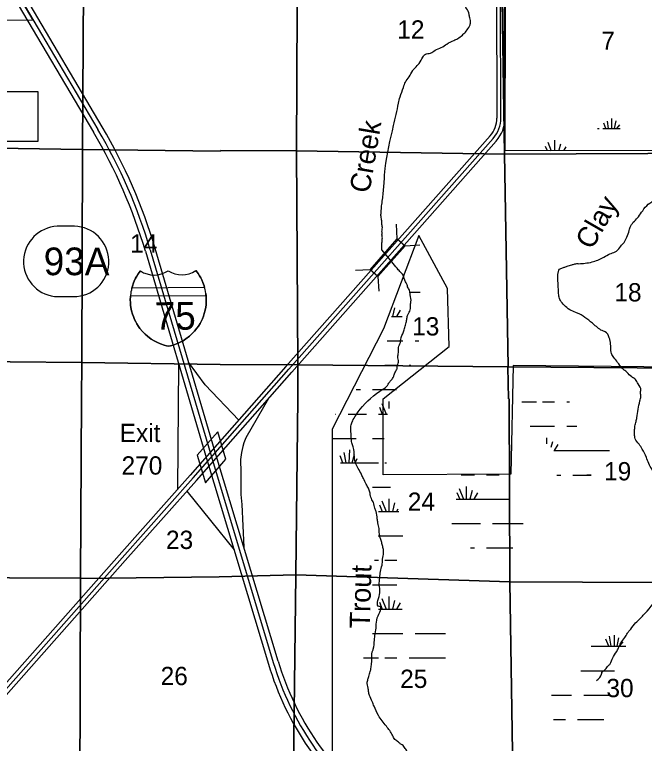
# Model space of a CAD drawing. Extents: x 380424 to 701066, y 1117407 to 1412949.
# Drawn here: x 530309 to 545820, y 1369950 to 1387886 of the extents above; entities that cross this region are included whole.
import ezdxf

# ---------------------------------------------------------------- set-up
doc = ezdxf.new("R2010")
doc.units = 0
for name, color, linetype in [('Bridges and Drawbridges County Highways', 7, 'Continuous'), ('Cities Incorporated Area', 7, 'Continuous'), ('County Route Divided Highway Outline and Fill', 7, 'Continuous'), ('County Routes Highway Center Lines', 7, 'Continuous'), ('Interstate Divided Highway Outline and Fill', 7, 'Continuous'), ('Interstate Highway Center Lines', 7, 'Continuous'), ('Interstate Ramps', 7, 'Continuous'), ('Interstates Related Text', 7, 'Continuous'), ('Masks for Road Features', 7, 'Continuous'), ('Narrow River Creek and Branch and Slough', 7, 'Continuous'), ('Narrow River Creek and Branch and Slough Text', 7, 'Continuous'), ('Roadshields Interstates', 7, 'Continuous'), ('Section Lines', 7, 'Continuous'), ('Section Numbers', 7, 'Continuous'), ('Swamps', 7, 'Continuous'), ('Township  and Range lines', 7, 'Continuous')]:
    doc.layers.add(name, color=color, linetype=linetype)

msp = doc.modelspace()

# ---------------------------------------------------------------- linework, layer by layer
at = {"layer": 'Bridges and Drawbridges County Highways'}
for p, q in [((539734, 1382365), (539712, 1382726)), ((539926, 1382195), (540287, 1382216)), ((539062, 1381607), (538701, 1381586)), ((539254, 1381438), (539276, 1381076))]:
    msp.add_line(p, q, dxfattribs=at)
msp.add_lwpolyline([(539062, 1381607), (539734, 1382365), (539926, 1382195), (539254, 1381438)], close=True, dxfattribs=at)
at = {"layer": 'Cities Incorporated Area'}
for points in [[(528830, 1392097), (528778, 1393430), (530924, 1393406), (530924, 1395182), (531177, 1395181), (531365, 1395181), (535264, 1395165), (535263, 1393991), (539770, 1393991), (539777, 1395156), (542403, 1395155), (542384, 1384546), (555774, 1384527), (555774, 1389875), (554734, 1389890), (554727, 1390413), (553426, 1390420), (552873, 1389914), (552927, 1395153), (572400, 1395149)], [(519001, 1373755), (521574, 1379045), (522696, 1379043), (523025, 1379596), (524154, 1379596), (524154, 1380812), (526832, 1380817), (526844, 1382202), (528060, 1382202), (528061, 1383504), (529275, 1383505), (529270, 1384771), (530889, 1384771), (530889, 1385981), (529270, 1385981), (529290, 1387758), (530767, 1387752), (529457, 1389968)], [(557462, 1379305), (555882, 1379949), (552889, 1379971), (552245, 1379151), (542588, 1379248), (542530, 1376577), (539389, 1376557), (539389, 1378431), (541008, 1379720), (540969, 1381145), (540267, 1382453), (539395, 1380151), (538128, 1377685), (538127, 1369287)]]:
    msp.add_lwpolyline(points, dxfattribs=at)
at = {"layer": 'County Route Divided Highway Outline and Fill'}
msp.add_line((542384, 1385340), (542352, 1397775), dxfattribs=at)
for points in [[(542352, 1397775), (542152, 1397775), (542184, 1385340)], [(542020, 1384906), (536989, 1379222), (534636, 1376550), (532882, 1374583), (522767, 1363155)], [(522917, 1363023), (533032, 1374450), (534786, 1376417), (537139, 1379090), (542170, 1384773)]]:
    msp.add_lwpolyline(points, dxfattribs=at)
for radius, end in [(652, 0.1463), (852, 0.1462)]:
    msp.add_arc((541532, 1385338), radius, 318.4852, end, dxfattribs=at)
at = {"layer": 'County Routes Highway Center Lines'}
msp.add_line((542284, 1385340), (542252, 1397775), dxfattribs=at)
msp.add_lwpolyline([(522842, 1363089), (532957, 1374516), (534711, 1376483), (537064, 1379156), (542095, 1384840)], dxfattribs=at)
msp.add_arc((541532, 1385338), 752, 318.4852, 0.1455, dxfattribs=at)
at = {"layer": 'Interstate Divided Highway Outline and Fill'}
for p, q in [((532469, 1385120), (529565, 1390032)), ((529350, 1389905), (532253, 1384993))]:
    msp.add_line(p, q, dxfattribs=at)
for points in [[(533530, 1382061), (535036, 1376964), (536560, 1371901)], [(536800, 1371973), (535275, 1377036), (533770, 1382132)]]:
    msp.add_lwpolyline(points, dxfattribs=at)
for centre, radius, start, end in [((521063, 1378377), 13250, 16.4599, 30.5911), ((521063, 1378377), 13000, 16.4599, 30.5911), ((543698, 1374050), 7454, 196.7566, 232.0351), ((543698, 1374050), 7204, 196.7566, 232.0351)]:
    msp.add_arc(centre, radius, start, end, dxfattribs=at)
at = {"layer": 'Interstate Highway Center Lines'}
msp.add_line((529457, 1389968), (532361, 1385057), dxfattribs=at)
msp.add_lwpolyline([(533650, 1382096), (535156, 1377000), (536680, 1371937)], dxfattribs=at)
for centre, radius, start, end in [((521063, 1378377), 13125, 16.4599, 30.5911), ((543698, 1374050), 7329, 196.7566, 232.0351)]:
    msp.add_arc(centre, radius, start, end, dxfattribs=at)
at = {"layer": 'Interstate Ramps'}
for points in [[(534330, 1376206), (534355, 1379268)], [(535830, 1377906), (535003, 1378772), (534596, 1379334)], [(536565, 1378438), (536003, 1377474), (535957, 1377346), (535931, 1377253), (535894, 1377111), (535872, 1376939), (535879, 1376621), (535883, 1376383), (535883, 1376073), (535903, 1375830), (535954, 1374783)], [(534553, 1376156), (535713, 1374714)]]:
    msp.add_lwpolyline(points, dxfattribs=at)
at = {"layer": 'Masks for Road Features'}
msp.add_lwpolyline([(534804, 1377043), (535007, 1376366), (535513, 1376941), (535311, 1377620)], close=True, dxfattribs=at)
at = {"layer": 'Narrow River Creek and Branch and Slough'}
for p, q in [((539441, 1381990), (539349, 1382100)), ((539635, 1381757), (539441, 1381990))]:
    msp.add_line(p, q, dxfattribs=at)
for points in [[(541412, 1387452), (541492, 1387568), (541529, 1387632), (541534, 1387674), (541539, 1387737), (541518, 1387806), (541502, 1387890), (541439, 1388038), (541412, 1388080), (541412, 1388091), (541370, 1388212), (541354, 1388271), (541344, 1388292), (541349, 1388323), (541360, 1388392), (541376, 1388392), (541397, 1388450), (541391, 1388466), (541386, 1388482), (541354, 1388524), (541332, 1388543), (541307, 1388561), (541217, 1388587), (541080, 1388682), (541011, 1388767), (540953, 1388867), (540927, 1388920), (540869, 1389047), (540837, 1389105), (540816, 1389174), (540805, 1389247), (540800, 1389343), (540805, 1389395), (540826, 1389501), (540837, 1389538), (540847, 1389559), (540837, 1389686), (540821, 1389717), (540816, 1389781), (540805, 1389823), (540789, 1389918), (540758, 1390224), (540726, 1390467), (540684, 1390599), (540678, 1390663), (540657, 1390753), (540615, 1390848), (540573, 1390922), (540509, 1391080), (540399, 1391244), (540219, 1391423), (540119, 1391598), (540013, 1391772), (539886, 1391893), (539833, 1391967), (539775, 1391994), (539712, 1392078), (539659, 1392115), (539591, 1392252), (539569, 1392332), (539546, 1392394), (539517, 1392432), (539416, 1392532), (539300, 1392664), (539231, 1392743), (539168, 1392802), (539110, 1392886), (539062, 1392976), (539041, 1393050), (539025, 1393108), (539010, 1393140), (539010, 1393214), (538994, 1393256), (538967, 1393330), (538930, 1393435), (538919, 1393512), (538930, 1393625), (538941, 1393678), (538967, 1393789), (538994, 1393842), (539004, 1393874), (539015, 1393889), (539031, 1393926), (539031, 1393990), (539036, 1394080), (539010, 1394175), (539004, 1394322), (539015, 1394396), (539026, 1394470), (539036, 1394555), (539073, 1394634), (539121, 1394729), (539179, 1394824), (539237, 1394925), (539330, 1394970), (539436, 1395005), (539477, 1395027)], [(539349, 1382100), (539356, 1382269), (539364, 1382370), (539364, 1382417), (539356, 1382464), (539364, 1382518), (539356, 1382549), (539364, 1382612), (539364, 1382674), (539356, 1382723), (539353, 1382736), (539348, 1382836), (539332, 1382945), (539337, 1383032), (539341, 1383103), (539358, 1383254), (539379, 1383412), (539411, 1383766), (539437, 1384099), (539643, 1385155), (539765, 1385704), (539802, 1385862), (539886, 1386095), (539934, 1386227), (540024, 1386354), (540113, 1386507), (540171, 1386575), (540272, 1386686), (540362, 1386839), (540425, 1386908), (540552, 1386940), (540663, 1387008), (540816, 1387077), (540953, 1387162), (541127, 1387251), (541222, 1387294), (541337, 1387383), (541412, 1387452)], [(545571, 1372883), (545698, 1373005), (545883, 1373205), (546268, 1373707), (546453, 1374018), (546484, 1374119), (546495, 1374235), (546484, 1374477), (546474, 1374736), (546469, 1374799), (546437, 1374942), (546416, 1374989), (546374, 1375063), (546342, 1375164), (546331, 1375227), (546316, 1375449), (546305, 1375602), (546300, 1375744), (546294, 1375850), (546289, 1375945), (546252, 1376140), (546236, 1376283), (546189, 1376378), (546162, 1376441), (546089, 1376541), (546036, 1376647), (546004, 1376694), (545867, 1376990), (545767, 1377191), (545687, 1377312), (545592, 1377449), (545577, 1377560), (545577, 1377644), (545587, 1377761), (545614, 1377871), (545635, 1377966), (545666, 1378172), (545709, 1378378), (545735, 1378494), (545724, 1378616), (545730, 1378642), (545666, 1378795), (545598, 1378906), (545561, 1378938), (545545, 1378948), (545508, 1378969), (545392, 1379080), (545323, 1379138), (545276, 1379180), (545160, 1379328), (545065, 1379444), (545007, 1379545), (544991, 1379692), (544975, 1379856), (544954, 1379935), (544853, 1380078), (544811, 1380094), (544584, 1380252), (544400, 1380400), (544210, 1380521), (544130, 1380553), (543983, 1380621), (543840, 1380738), (543750, 1380848), (543713, 1380959), (543703, 1381086), (543692, 1381271), (543703, 1381561), (543729, 1381619), (543761, 1381640), (543845, 1381667), (543914, 1381693), (544030, 1381725), (544104, 1381751), (544204, 1381756), (544357, 1381767), (544532, 1381798), (544669, 1381846), (544864, 1381941), (545001, 1382010), (545128, 1382062), (545239, 1382189), (545318, 1382279), (545387, 1382411), (545445, 1382574), (545482, 1382685), (545571, 1382801), (545672, 1382912), (545777, 1383060), (545914, 1383218), (546078, 1383340), (546263, 1383630), (546368, 1383762), (546448, 1383905), (546495, 1384063), (546522, 1384184), (546537, 1384285)], [(539306, 1374066), (539327, 1374219), (539364, 1374372), (539369, 1374488), (539396, 1374636), (539390, 1374726), (539369, 1374821), (539343, 1374916), (539327, 1374968), (539301, 1375058), (539285, 1375238), (539258, 1375375), (539242, 1375480), (539211, 1375655), (539184, 1375739), (539147, 1375876), (539126, 1375918), (539074, 1376040), (539058, 1376130), (539021, 1376230), (538968, 1376330), (538899, 1376467), (538852, 1376568), (538773, 1376715), (538704, 1376847), (538678, 1376990), (538651, 1377249), (538614, 1377349), (538604, 1377418), (538593, 1377623), (538593, 1377761), (538620, 1377861), (538651, 1377919), (538730, 1378051), (538820, 1378172), (539380, 1378668), (539491, 1378758), (539533, 1378832), (539591, 1378901), (539638, 1378969), (539665, 1379043), (539718, 1379149), (539733, 1379180), (539733, 1379217), (539760, 1379334), (539755, 1379407), (539749, 1379465), (539760, 1379566), (539765, 1379656), (539770, 1379724), (539807, 1379798), (539818, 1379888), (539886, 1380078), (539918, 1380183), (539955, 1380310), (539971, 1380405), (539992, 1380500), (540050, 1380621), (540061, 1380769), (540071, 1380817), (540050, 1380991), (540024, 1381123), (539998, 1381160), (539966, 1381255), (539934, 1381308), (539876, 1381477), (539800, 1381563), (539759, 1381608), (539635, 1381757)], [(544090, 1364909), (544215, 1365204), (544368, 1365473), (544436, 1365642), (544457, 1365752), (544457, 1365858), (544457, 1365937), (544436, 1366053), (544410, 1366148), (544373, 1366212), (544320, 1366375), (544267, 1366460), (544183, 1366555), (544114, 1366634), (544067, 1366703), (544030, 1366776), (543940, 1366887), (543872, 1366972), (543782, 1367040), (543697, 1367104), (543682, 1367130), (543565, 1367204), (543481, 1367252), (543365, 1367310), (543233, 1367383), (543069, 1367447), (543006, 1367484), (542895, 1367526), (542826, 1367558), (542599, 1367579), (542446, 1367605), (542362, 1367610), (542214, 1367626), (542072, 1367653), (541882, 1367700), (541702, 1367769), (541586, 1367811), (541480, 1367853), (541364, 1367954), (541243, 1368049), (541037, 1368196), (540884, 1368307), (540694, 1368381), (540609, 1368439), (540441, 1368571), (540324, 1368640), (540229, 1368719), (540198, 1368756), (540134, 1368993), (540103, 1369120), (540071, 1369231), (540034, 1369321), (540008, 1369463), (539971, 1369722), (539971, 1369764), (539913, 1369848), (539876, 1369896), (539823, 1369928), (539765, 1369980), (539675, 1370049), (539617, 1370149), (539464, 1370371), (539269, 1370640), (539163, 1370867), (539116, 1370978), (539052, 1371131), (539026, 1371226), (539015, 1371311), (538994, 1371458), (539005, 1371506), (539031, 1371596), (539068, 1371722), (539079, 1371764), (539095, 1371881), (539105, 1371960), (539116, 1372203), (539142, 1372271), (539169, 1372488), (539190, 1372646), (539216, 1372836), (539242, 1373042), (539295, 1373322), (539290, 1373322), (539295, 1373612), (539301, 1373770), (539290, 1373844), (539295, 1373960), (539306, 1374066)], [(544642, 1371501), (544764, 1371654), (544774, 1371696), (544859, 1371775), (544933, 1371865), (544954, 1371881), (544991, 1371944), (545059, 1372092), (545160, 1372255), (545181, 1372303), (545239, 1372419), (545334, 1372556), (545402, 1372662), (545450, 1372725), (545571, 1372883)]]:
    msp.add_spline(points, degree=3, dxfattribs=at)
at = {"layer": 'Roadshields Interstates'}
for p, q in [((531784, 1382677), (531359, 1382677)), ((534988, 1381168), (533197, 1381157)), ((533197, 1381157), (533199, 1381163)), ((535025, 1380968), (533163, 1380957)), ((535019, 1381018), (535025, 1380968)), ((531292, 1380949), (531844, 1380949))]:
    msp.add_line(p, q, dxfattribs=at)
for points in [[(533406, 1381579), (533375, 1381537), (533355, 1381508), (533317, 1381447), (533289, 1381397), (533266, 1381350), (533237, 1381281), (533209, 1381201), (533190, 1381130), (533185, 1381107)], [(533199, 1381163), (533197, 1381157), (533209, 1381201), (533237, 1381281), (533266, 1381350), (533289, 1381397), (533317, 1381447), (533355, 1381508), (533375, 1381537), (533406, 1381579)], [(535001, 1381118), (534996, 1381140), (534976, 1381211), (534947, 1381291), (534917, 1381359), (534894, 1381406), (534865, 1381456), (534827, 1381517), (534806, 1381546), (534774, 1381587)], [(534774, 1381587), (534806, 1381546), (534827, 1381517), (534865, 1381456), (534894, 1381406), (534917, 1381359), (534947, 1381291), (534976, 1381211), (534988, 1381168)], [(533168, 1381007), (533165, 1380989), (533162, 1380945), (533159, 1380868), (533160, 1380803), (533166, 1380736), (533174, 1380674), (533189, 1380598), (533212, 1380515), (533234, 1380453), (533261, 1380386), (533293, 1380322), (533318, 1380277), (533361, 1380210), (533397, 1380160), (533458, 1380086), (533522, 1380021), (533579, 1379970), (533673, 1379900), (533743, 1379857), (533828, 1379813), (533902, 1379782), (533991, 1379752), (534050, 1379736), (534101, 1379725)], [(533163, 1380957), (533163, 1380958), (533162, 1380945), (533159, 1380868), (533160, 1380803), (533166, 1380736), (533174, 1380674), (533189, 1380598), (533212, 1380515), (533234, 1380453), (533261, 1380386), (533293, 1380322), (533318, 1380277), (533361, 1380210), (533397, 1380160), (533458, 1380086), (533522, 1380021), (533579, 1379970), (533673, 1379900), (533743, 1379857), (533828, 1379813), (533902, 1379782), (533991, 1379752), (534050, 1379736), (534101, 1379725)], [(534101, 1379725), (534050, 1379736), (533991, 1379752), (533902, 1379782), (533828, 1379813), (533743, 1379857), (533673, 1379900), (533579, 1379970), (533522, 1380021), (533458, 1380086), (533397, 1380160), (533361, 1380210), (533318, 1380277), (533293, 1380322), (533261, 1380386), (533234, 1380453), (533212, 1380515), (533189, 1380598), (533174, 1380674), (533166, 1380736), (533160, 1380803), (533159, 1380868), (533162, 1380945), (533163, 1380957)], [(533175, 1381057), (533168, 1381007)], [(533185, 1381107), (533176, 1381061), (533175, 1381057)], [(534101, 1379725), (534152, 1379737), (534211, 1379753), (534300, 1379784), (534373, 1379817), (534458, 1379861), (534527, 1379905), (534620, 1379976), (534677, 1380028), (534740, 1380093), (534800, 1380168), (534836, 1380218), (534878, 1380286), (534902, 1380331), (534933, 1380396), (534960, 1380463), (534981, 1380526), (535003, 1380609), (535017, 1380685), (535025, 1380747), (535029, 1380813), (535030, 1380879), (535026, 1380956), (535022, 1381000), (535019, 1381018)], [(534101, 1379725), (534152, 1379737), (534211, 1379753), (534300, 1379784), (534373, 1379817), (534458, 1379861), (534527, 1379905), (534620, 1379976), (534677, 1380028), (534740, 1380093), (534800, 1380168), (534836, 1380218), (534878, 1380286), (534902, 1380331), (534933, 1380396), (534960, 1380463), (534981, 1380526), (535003, 1380609), (535017, 1380685), (535025, 1380747), (535029, 1380813), (535030, 1380879), (535026, 1380956), (535022, 1381000), (535019, 1381018)], [(535025, 1380968), (535026, 1380956), (535030, 1380879), (535029, 1380813), (535025, 1380747), (535017, 1380685), (535003, 1380609), (534981, 1380526), (534960, 1380463), (534933, 1380396), (534902, 1380331), (534878, 1380286), (534836, 1380218), (534800, 1380168), (534740, 1380093), (534677, 1380028), (534620, 1379976), (534527, 1379905), (534458, 1379861), (534373, 1379817), (534300, 1379784), (534211, 1379753), (534152, 1379737), (534101, 1379725)], [(535012, 1381068), (535011, 1381072), (535001, 1381118)], [(535019, 1381018), (535012, 1381068)]]:
    msp.add_lwpolyline(points, dxfattribs=at)
for centre, radius, start, end in [((531398, 1381810), 867, 92.558, 262.9747), ((531764, 1381811), 866, 275.3152, 88.7024), ((534304, 1380871), 1143, 141.7484, 165.5075), ((533746, 1382096), 619, 236.7014, 303.7418), ((533746, 1382096), 619, 236.7014, 303.7418), ((533746, 1382096), 619, 236.7014, 303.7418), ((534428, 1382105), 623, 237.161, 303.7251), ((534428, 1382105), 623, 237.161, 303.7251), ((534428, 1382105), 623, 237.161, 303.7251)]:
    msp.add_arc(centre, radius, start, end, dxfattribs=at)
at = {"layer": 'Section Lines'}
for points in [[(532015, 1389860), (532015, 1389850), (531984, 1384568), (531976, 1384568), (526712, 1384648), (526752, 1389920), (526759, 1389920)], [(537276, 1389845), (537248, 1384529), (535382, 1384544), (535381, 1384526), (531984, 1384568), (532015, 1389850), (532015, 1389860), (532035, 1389860), (535395, 1389837)], [(542292, 1389839), (542372, 1384455), (537248, 1384529), (537276, 1389845), (537279, 1389846)], [(547572, 1389788), (547572, 1389779), (547666, 1384472), (542372, 1384455), (542292, 1389839)], [(531984, 1384568), (531964, 1379326), (526663, 1379370), (526712, 1384642), (526712, 1384648), (531976, 1384568)], [(537248, 1384529), (537283, 1379266), (537276, 1379266), (535368, 1379272), (531964, 1379326), (531984, 1384568), (535381, 1384526), (535382, 1384544)], [(542372, 1384455), (542460, 1379227), (542457, 1379221), (537283, 1379266), (537248, 1384529)], [(547666, 1384472), (547757, 1379173), (542457, 1379221), (542460, 1379227), (542372, 1384455)], [(531964, 1379326), (531959, 1378434), (531935, 1374014), (526679, 1374041), (526670, 1374041), (526672, 1378473), (526663, 1379363), (526663, 1379370)], [(537283, 1379266), (537283, 1379259), (537281, 1378443), (537236, 1374096), (535347, 1374049), (531943, 1374012), (531935, 1374014), (531959, 1378434), (531964, 1379326), (535368, 1379272), (537276, 1379266)], [(542457, 1379221), (542475, 1378426), (542487, 1378426), (542506, 1373924), (537236, 1374096), (537281, 1378443), (537283, 1379259), (537283, 1379266)], [(547757, 1379173), (547769, 1378412), (547779, 1378412), (547882, 1373910), (547882, 1373902), (547875, 1373902), (542506, 1373924), (542487, 1378426), (542475, 1378426), (542457, 1379221)], [(531935, 1374014), (531919, 1368754), (526628, 1368762), (526670, 1374041), (526679, 1374041)], [(537236, 1374096), (537236, 1374090), (537173, 1368743), (537163, 1368740), (535330, 1368732), (531919, 1368754), (531935, 1374014), (531943, 1374012), (535347, 1374049)], [(542506, 1373924), (542506, 1373918), (542584, 1368685), (542579, 1368685), (537173, 1368743), (537236, 1374090), (537236, 1374096)], [(547882, 1373902), (547887, 1368608), (547887, 1368603), (542584, 1368685), (542506, 1373918), (542506, 1373924), (547875, 1373902)]]:
    msp.add_lwpolyline(points, close=True, dxfattribs=at)
at = {"layer": 'Swamps'}
for p, q in [((543437, 1384743), (543519, 1384535)), ((543606, 1384792), (543606, 1384554)), ((543377, 1384647), (543422, 1384540)), ((543751, 1384695), (543715, 1384548)), ((543884, 1384635), (543833, 1384547)), ((540024, 1381056), (540294, 1381056)), ((539668, 1380670), (539614, 1380456)), ((539801, 1380610), (539711, 1380456)), ((539424, 1379256), (539724, 1379256)), ((539354, 1378319), (539457, 1378056)), ((543308, 1378355), (543608, 1378355)), ((539293, 1378222), (539364, 1378056)), ((538524, 1378056), (538974, 1378056)), ((543008, 1377755), (543608, 1377755)), ((543685, 1377309), (543595, 1377155)), ((538475, 1376856), (538428, 1377110)), ((538546, 1376856), (538563, 1377172)), ((538622, 1376856), (538681, 1377060)), ((544508, 1377155), (544958, 1377155)), ((538699, 1376856), (538748, 1376965)), ((544058, 1376555), (544508, 1376555)), ((544508, 1376555), (544400, 1376555)), ((541200, 1376126), (541271, 1375960)), ((541260, 1376223), (541363, 1375960)), ((541430, 1376271), (541430, 1375960)), ((541575, 1376175), (541521, 1375960)), ((541707, 1376114), (541618, 1375960)), ((539523, 1375967), (539523, 1375656)), ((539293, 1375822), (539364, 1375656)), ((539354, 1375919), (539457, 1375656)), ((539668, 1375870), (539614, 1375656)), ((542081, 1375360), (542531, 1375360)), ((542531, 1375360), (542831, 1375360)), ((541931, 1374760), (542531, 1374760)), ((539424, 1374456), (539724, 1374456)), ((539124, 1373856), (539724, 1373856)), ((539293, 1373422), (539364, 1373256)), ((539354, 1373519), (539457, 1373256)), ((539523, 1373567), (539523, 1373256)), ((539668, 1373470), (539614, 1373256)), ((539801, 1373410), (539711, 1373256)), ((539124, 1372656), (539874, 1372656)), ((540174, 1372656), (540624, 1372656)), ((540624, 1372656), (540924, 1372656)), ((545002, 1372340), (544962, 1372593)), ((545147, 1372340), (545190, 1372545)), ((544940, 1372341), (544873, 1372514)), ((545209, 1372339), (545293, 1372453)), ((539424, 1372056), (539724, 1372056)), ((540024, 1372056), (540624, 1372056)), ((540624, 1372056), (540924, 1372056)), ((544324, 1371140), (544774, 1371140)), ((544174, 1370540), (544774, 1370540))]:
    msp.add_line(p, q, dxfattribs=at)
for points in [[(544936, 1385081), (544907, 1385262)], [(545014, 1385081), (545019, 1385330)], [(545081, 1385080), (545121, 1385273)], [(544660, 1385081), (544708, 1385081)], [(544799, 1385081), (545220, 1385081)], [(544873, 1385082), (544822, 1385217)], [(545143, 1385080), (545212, 1385173)], [(539590, 1380456), (539856, 1380456)], [(539488, 1379856), (539874, 1379856)], [(540174, 1379856), (540260, 1379856)], [(540024, 1379256), (540066, 1379256)], [(538725, 1378656), (538824, 1378656)], [(539124, 1378656), (539715, 1378656)], [(539523, 1378367), (539523, 1378191)], [(542801, 1378355), (543158, 1378355)], [(543908, 1378355), (543972, 1378355)], [(538211, 1378056), (538224, 1378056)], [(539274, 1378056), (539490, 1378056)], [(543908, 1377755), (544158, 1377755)], [(538154, 1377456), (538724, 1377456)], [(539124, 1377456), (539410, 1377456)], [(543407, 1377466), (543407, 1377319)], [(543552, 1377369), (543517, 1377229)], [(538390, 1376856), (538324, 1377028)], [(543585, 1377155), (544508, 1377155)], [(538336, 1376856), (539274, 1376856)], [(539424, 1376856), (539469, 1376856)], [(541303, 1376560), (541631, 1376560)], [(541931, 1376560), (542242, 1376560)], [(543665, 1376555), (543758, 1376555)], [(539124, 1376256), (539568, 1376256)], [(541181, 1375960), (542509, 1375960)], [(539274, 1375656), (539769, 1375656)], [(539747, 1375717), (539711, 1375656)], [(541073, 1375360), (541781, 1375360)], [(539259, 1375056), (539874, 1375056)], [(541534, 1374760), (541631, 1374760)], [(542531, 1374760), (542577, 1374760)], [(539173, 1374456), (539274, 1374456)], [(539274, 1373256), (539857, 1373256)], [(545080, 1372340), (545085, 1372612)], [(544507, 1372340), (544774, 1372340)], [(544774, 1372340), (545364, 1372340)], [(538900, 1372056), (539274, 1372056)], [(544250, 1371740), (544774, 1371740)], [(544774, 1371740), (545080, 1371740)], [(543528, 1371140), (544024, 1371140)], [(544774, 1371140), (544945, 1371140)], [(543583, 1370540), (543874, 1370540)], [(544774, 1370540), (544818, 1370540)]]:
    msp.add_lwpolyline(points, dxfattribs=at)
at = {"layer": 'Township  and Range lines'}
for p, q in [((542292, 1389839), (542372, 1384455)), ((542372, 1384455), (542460, 1379227)), ((542460, 1379227), (542457, 1379221)), ((542457, 1379221), (542475, 1378426)), ((542475, 1378426), (542487, 1378426)), ((542487, 1378426), (542506, 1373924)), ((542506, 1373924), (542506, 1373918)), ((542506, 1373918), (542584, 1368685))]:
    msp.add_line(p, q, dxfattribs=at)

# ---------------------------------------------------------------- texts
at = {"layer": 'Interstates Related Text'}
for s, p in [('Exit ', (532898, 1377365)), ('270', (532944, 1376565))]:
    msp.add_text(s, height=450, dxfattribs=at).set_placement(p)
at = {"layer": 'Narrow River Creek and Branch and Slough Text'}
for s, rotation, p in [('Creek', 80.3767, (539047, 1383475)), ('Clay', 60.06, (544523, 1382076)), ('Trout', 88.4688, (539057, 1372774))]:
    msp.add_text(s, height=500, rotation=rotation, dxfattribs=at).set_placement(p)
at = {"layer": 'Roadshields Interstates'}
for s, rotation, p in [('93A', 359.9992, (531026, 1381473)), ('75', 0.3323, (533761, 1380127))]:
    msp.add_text(s, height=680, rotation=rotation, dxfattribs=at).set_placement(p)
at = {"layer": 'Section Numbers'}
for s, p in [('12', (539733, 1387294)), ('7', (544758, 1387019)), ('14', (533154, 1382030)), ('18', (545080, 1380827)), ('13', (540100, 1379989)), ('19', (544826, 1376423)), ('24', (539992, 1375674)), ('23', (534037, 1374735)), ('26', (533906, 1371384)), ('25', (539804, 1371315)), ('30', (544884, 1371088))]:
    msp.add_text(s, height=450, dxfattribs=at).set_placement(p)

doc.saveas('drawing.dxf')
